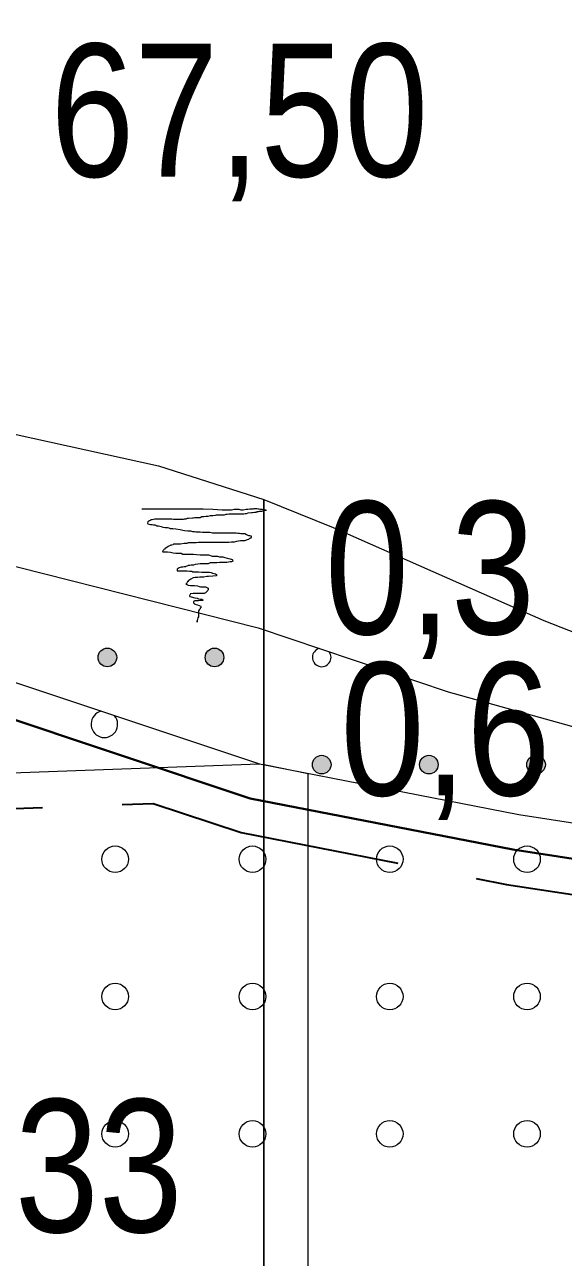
# Model space of a CAD drawing. Extents: x 640104 to 640970, y 6442278 to 6442689.
# Drawn here: x 640755.27 to 640767.43, y 6442576.83 to 6442604.66 of the extents above; entities that cross this region are included whole.
import ezdxf
from ezdxf.enums import TextEntityAlignment as Align

# ---------------------------------------------------------------- set-up
doc = ezdxf.new("R2010")
doc.units = 0
doc.header["$LTSCALE"] = 1.2
doc.linetypes.add('MEDIUM_DASHED', pattern=[4.5, 3, -1.5])
for name, color, linetype, lineweight in [('31', 7, 'Continuous', 13), ('32', 7, 'Continuous', 25), ('33', 7, 'Continuous', 13), ('35', 7, 'Continuous', 35), ('40', 7, 'Continuous', 13), ('41', 7, 'Continuous', 13), ('43', 7, 'Continuous', 13), ('45', 7, 'Continuous', 13)]:
    doc.layers.add(name, color=color, linetype=linetype, lineweight=lineweight)

msp = doc.modelspace()

# ---------------------------------------------------------------- hatches: boundary and pattern name
at = {"layer": '45'}
for points in [[(640757.345, 6442590.375, 1), (640756.925, 6442590.375, 1)], [(640759.765, 6442590.375, 1), (640759.345, 6442590.375, 1)], [(640762.185, 6442587.955, 1), (640761.765, 6442587.955, 1)], [(640764.605, 6442587.955, 1), (640764.185, 6442587.955, 1)], [(640767.025, 6442587.955, 1), (640766.605, 6442587.955, 1)]]:
    msp.add_hatch(color=256, dxfattribs=at).paths.add_polyline_path(points)

# ---------------------------------------------------------------- linework, layer by layer
at = {"layer": '31'}
for points in [[(640553.71, 6442623.86), (640570.01, 6442624), (640649.72, 6442583.95), (640760.57, 6442587.97)], [(640727.55, 6442600.72), (640732.4, 6442598.29), (640736.82, 6442596.66), (640745.67, 6442594.74), (640752.68, 6442593.03), (640760.54, 6442591.04), (640764.83, 6442589.6), (640767.89, 6442588.75), (640770.74, 6442587.9), (640773.88, 6442587.3), (640778.22, 6442586.75), (640781.91, 6442586.5), (640785.65, 6442586.33), (640792.92, 6442586.33), (640800.01, 6442586.58), (640808.04, 6442586.45)], [(640740.86, 6442598.3), (640743.23, 6442597.83), (640745.63, 6442597.37), (640747.79, 6442596.94), (640753.8, 6442595.69), (640758.29, 6442594.7), (640760.67, 6442593.94), (640762.23, 6442593.31), (640766.99, 6442591.21), (640772.91, 6442588.89), (640774.17, 6442588.59), (640776.54, 6442588.25), (640779.21, 6442588.09), (640782.07, 6442588.08), (640783.99, 6442588.17), (640791.56, 6442588.39), (640802.73, 6442588.54), (640806.67, 6442588.45), (640812.06, 6442588.6)], [(640736.82, 6442596.66), (640741.57, 6442594.97), (640751.78, 6442590.9), (640760.57, 6442587.97), (640766.43, 6442586.83), (640770.61, 6442586.18), (640775.44, 6442585.36), (640781.63, 6442584.82), (640795.09, 6442584.35), (640814.42, 6442583.6)]]:
    msp.add_lwpolyline(points, dxfattribs=at)
at = {"layer": '32'}
msp.add_line((640760.67, 6442593.94), (640760.67, 6442533.94), dxfattribs=at)
at = {"layer": '33'}
msp.add_lwpolyline([(640761.67, 6442548.94), (640761.67, 6442587.75), (640760.71, 6442587.94), (640760.67, 6442587.94), (640760.67, 6442548.94)], close=True, dxfattribs=at)
at = {"layer": '35', "linetype": 'MEDIUM_DASHED'}
for points in [[(640571.67, 6442622.27), (640649.54, 6442583.14), (640758.17, 6442587.08)], [(640758.17, 6442587.08), (640760.16, 6442586.42), (640766.15, 6442585.25), (640770.35, 6442584.6), (640775.24, 6442583.78), (640781.53, 6442583.22), (640795.03, 6442582.75), (640814.36, 6442582)]]:
    msp.add_lwpolyline(points, dxfattribs=at)
at = {"layer": '35', "lineweight": 40}
msp.add_lwpolyline([(640736.55, 6442595.91), (640741.29, 6442594.22), (640751.5, 6442590.15), (640760.36, 6442587.19), (640766.29, 6442586.04), (640770.48, 6442585.39), (640775.34, 6442584.57), (640781.58, 6442584.02), (640795.06, 6442583.55), (640814.39, 6442582.8)], dxfattribs=at)
at = {"layer": '40'}
for points in [[(640757.91, 6442593.73), (640757.95, 6442593.73), (640758.03, 6442593.73), (640758.1, 6442593.73), (640758.11, 6442593.73), (640758.19, 6442593.73), (640758.29, 6442593.73), (640758.51, 6442593.73), (640758.63, 6442593.73), (640758.65, 6442593.73), (640758.67, 6442593.73), (640758.72, 6442593.73), (640758.78, 6442593.73), (640758.85, 6442593.73), (640758.91, 6442593.73), (640758.95, 6442593.73), (640759, 6442593.73), (640759.05, 6442593.73), (640759.1, 6442593.73), (640759.15, 6442593.73), (640759.19, 6442593.73), (640759.23, 6442593.73), (640759.3, 6442593.73), (640759.52, 6442593.72), (640759.73, 6442593.71), (640759.79, 6442593.71), (640759.83, 6442593.71), (640759.86, 6442593.71), (640759.89, 6442593.71), (640759.94, 6442593.71), (640760, 6442593.72), (640760.03, 6442593.72), (640760.06, 6442593.72), (640760.07, 6442593.72), (640760.1, 6442593.72), (640760.15, 6442593.71), (640760.17, 6442593.71), (640760.2, 6442593.71), (640760.27, 6442593.72), (640760.31, 6442593.72), (640760.35, 6442593.73), (640760.38, 6442593.73), (640760.43, 6442593.73), (640760.45, 6442593.74), (640760.48, 6442593.74), (640760.51, 6442593.74), (640760.54, 6442593.73), (640760.56, 6442593.73), (640760.59, 6442593.72), (640760.62, 6442593.72)], [(640760.62, 6442593.72), (640760.65, 6442593.71), (640760.67, 6442593.71), (640760.71, 6442593.71), (640760.72, 6442593.69), (640760.71, 6442593.69), (640760.71, 6442593.69), (640760.69, 6442593.69), (640760.66, 6442593.68), (640760.62, 6442593.67), (640760.59, 6442593.67), (640760.56, 6442593.67), (640760.54, 6442593.66), (640760.51, 6442593.66), (640760.5, 6442593.65), (640760.46, 6442593.65), (640760.41, 6442593.64), (640760.39, 6442593.64), (640760.31, 6442593.63), (640760.27, 6442593.62), (640760.25, 6442593.62), (640760.22, 6442593.61), (640760.19, 6442593.61), (640760.16, 6442593.61), (640760.12, 6442593.61), (640760.1, 6442593.61), (640760.03, 6442593.61), (640759.99, 6442593.61), (640759.94, 6442593.61), (640759.88, 6442593.61), (640759.84, 6442593.6), (640759.81, 6442593.6), (640759.77, 6442593.59), (640759.73, 6442593.59), (640759.62, 6442593.59), (640759.59, 6442593.59), (640759.57, 6442593.58), (640759.52, 6442593.57), (640759.46, 6442593.57), (640759.4, 6442593.56), (640759.36, 6442593.56), (640759.31, 6442593.55), (640759.27, 6442593.55), (640759.23, 6442593.53), (640759.19, 6442593.53), (640759.18, 6442593.53), (640759.15, 6442593.53), (640759.11, 6442593.53), (640759.08, 6442593.52), (640759.06, 6442593.52), (640758.97, 6442593.51), (640758.94, 6442593.51)], [(640758.94, 6442593.51), (640758.91, 6442593.5), (640758.87, 6442593.5), (640758.85, 6442593.49), (640758.83, 6442593.49), (640758.8, 6442593.49), (640758.77, 6442593.49), (640758.74, 6442593.49), (640758.71, 6442593.49), (640758.66, 6442593.49), (640758.63, 6442593.49), (640758.59, 6442593.5), (640758.57, 6442593.5), (640758.55, 6442593.5), (640758.52, 6442593.5), (640758.49, 6442593.5), (640758.46, 6442593.5), (640758.41, 6442593.5), (640758.39, 6442593.5), (640758.36, 6442593.5), (640758.32, 6442593.5), (640758.3, 6442593.5), (640758.27, 6442593.5), (640758.24, 6442593.5), (640758.21, 6442593.5), (640758.18, 6442593.49), (640758.15, 6442593.48), (640758.12, 6442593.48), (640758.1, 6442593.47), (640758.08, 6442593.46), (640758.07, 6442593.45), (640758.05, 6442593.44), (640758.04, 6442593.41), (640758.05, 6442593.39), (640758.11, 6442593.38), (640758.15, 6442593.38), (640758.18, 6442593.37), (640758.21, 6442593.37), (640758.23, 6442593.36), (640758.25, 6442593.35), (640758.29, 6442593.35), (640758.32, 6442593.34), (640758.35, 6442593.33), (640758.39, 6442593.32), (640758.44, 6442593.31), (640758.49, 6442593.31), (640758.52, 6442593.3), (640758.55, 6442593.29), (640758.61, 6442593.29), (640758.68, 6442593.28)], [(640758.68, 6442593.28), (640758.78, 6442593.26), (640758.84, 6442593.25), (640758.88, 6442593.24), (640758.95, 6442593.23), (640759.01, 6442593.23), (640759.06, 6442593.22), (640759.1, 6442593.22), (640759.13, 6442593.21), (640759.19, 6442593.21), (640759.23, 6442593.21), (640759.28, 6442593.2), (640759.34, 6442593.2), (640759.39, 6442593.2), (640759.45, 6442593.2), (640759.51, 6442593.19), (640759.55, 6442593.19), (640759.57, 6442593.19), (640759.62, 6442593.19), (640759.67, 6442593.19), (640759.72, 6442593.19), (640759.79, 6442593.19), (640759.84, 6442593.19), (640759.88, 6442593.19), (640759.94, 6442593.19), (640759.96, 6442593.19), (640760, 6442593.19), (640760.04, 6442593.19), (640760.08, 6442593.18), (640760.12, 6442593.18), (640760.15, 6442593.17), (640760.24, 6442593.17), (640760.28, 6442593.15), (640760.32, 6442593.13), (640760.35, 6442593.13), (640760.38, 6442593.12), (640760.38, 6442593.09), (640760.37, 6442593.07), (640760.35, 6442593.06), (640760.34, 6442593.05), (640760.32, 6442593.04), (640760.29, 6442593.03), (640760.23, 6442593.01), (640760.14, 6442593.01), (640760.05, 6442592.99), (640760, 6442592.98), (640759.94, 6442592.98), (640759.88, 6442592.97), (640759.82, 6442592.97), (640759.73, 6442592.97), (640759.6, 6442592.97), (640759.49, 6442592.97)], [(640759.49, 6442592.97), (640759.43, 6442592.97), (640759.39, 6442592.97), (640759.33, 6442592.97), (640759.29, 6442592.97), (640759.25, 6442592.97), (640759.19, 6442592.97), (640759.14, 6442592.96), (640759.02, 6442592.96), (640758.96, 6442592.96), (640758.93, 6442592.95), (640758.87, 6442592.95), (640758.79, 6442592.93), (640758.71, 6442592.93), (640758.67, 6442592.93), (640758.63, 6442592.93), (640758.62, 6442592.92), (640758.59, 6442592.91), (640758.57, 6442592.91), (640758.55, 6442592.9), (640758.52, 6442592.89), (640758.51, 6442592.88), (640758.47, 6442592.85), (640758.44, 6442592.84), (640758.43, 6442592.82), (640758.41, 6442592.81), (640758.4, 6442592.8), (640758.39, 6442592.78), (640758.38, 6442592.77), (640758.39, 6442592.76), (640758.42, 6442592.76), (640758.46, 6442592.76), (640758.49, 6442592.76), (640758.56, 6442592.75), (640758.62, 6442592.74), (640758.68, 6442592.73), (640758.76, 6442592.73), (640758.8, 6442592.73), (640758.84, 6442592.71), (640758.88, 6442592.71), (640758.99, 6442592.71), (640759.08, 6442592.71), (640759.15, 6442592.7), (640759.23, 6442592.69), (640759.32, 6442592.69), (640759.42, 6442592.69), (640759.5, 6442592.66), (640759.55, 6442592.66), (640759.62, 6442592.66), (640759.67, 6442592.65)], [(640759.67, 6442592.65), (640759.71, 6442592.65), (640759.74, 6442592.65), (640759.79, 6442592.63), (640759.84, 6442592.62), (640759.87, 6442592.61), (640759.91, 6442592.6), (640759.95, 6442592.59), (640759.96, 6442592.58), (640759.97, 6442592.55), (640759.95, 6442592.54), (640759.94, 6442592.53), (640759.91, 6442592.53), (640759.83, 6442592.52), (640759.79, 6442592.52), (640759.77, 6442592.52), (640759.72, 6442592.52), (640759.67, 6442592.52), (640759.61, 6442592.51), (640759.58, 6442592.51), (640759.55, 6442592.51), (640759.46, 6442592.51), (640759.41, 6442592.49), (640759.39, 6442592.49), (640759.35, 6442592.49), (640759.32, 6442592.49), (640759.28, 6442592.49), (640759.23, 6442592.49), (640759.18, 6442592.48), (640759.12, 6442592.47), (640759.08, 6442592.46), (640759.06, 6442592.46), (640759.03, 6442592.46), (640759, 6442592.45), (640758.96, 6442592.45), (640758.95, 6442592.44), (640758.91, 6442592.43), (640758.9, 6442592.42), (640758.87, 6442592.42), (640758.84, 6442592.41), (640758.8, 6442592.41), (640758.76, 6442592.4), (640758.73, 6442592.38), (640758.71, 6442592.37), (640758.71, 6442592.33), (640758.74, 6442592.33), (640758.79, 6442592.33), (640758.85, 6442592.33), (640758.91, 6442592.33), (640758.94, 6442592.33), (640759, 6442592.32), (640759.04, 6442592.32)], [(640759.04, 6442592.32), (640759.06, 6442592.31), (640759.08, 6442592.31), (640759.12, 6442592.31), (640759.17, 6442592.31), (640759.19, 6442592.31), (640759.27, 6442592.3), (640759.32, 6442592.3), (640759.35, 6442592.3), (640759.38, 6442592.3), (640759.4, 6442592.3), (640759.44, 6442592.3), (640759.48, 6442592.29), (640759.51, 6442592.28), (640759.55, 6442592.27), (640759.58, 6442592.26), (640759.6, 6442592.25), (640759.6, 6442592.22), (640759.52, 6442592.21), (640759.42, 6442592.2), (640759.38, 6442592.2), (640759.31, 6442592.19), (640759.27, 6442592.19), (640759.22, 6442592.19), (640759.17, 6442592.18), (640759.12, 6442592.18), (640759.07, 6442592.17), (640759.02, 6442592.14), (640759, 6442592.13), (640758.97, 6442592.11), (640758.95, 6442592.09), (640758.94, 6442592.08), (640758.93, 6442592.05), (640758.91, 6442592.03), (640758.93, 6442592.02), (640758.96, 6442592.01), (640759.01, 6442592), (640759.1, 6442592), (640759.17, 6442591.99), (640759.21, 6442591.98), (640759.24, 6442591.97), (640759.29, 6442591.97), (640759.35, 6442591.97), (640759.41, 6442591.94), (640759.41, 6442591.91), (640759.4, 6442591.89), (640759.39, 6442591.87), (640759.35, 6442591.83), (640759.32, 6442591.82), (640759.28, 6442591.82), (640759.23, 6442591.82), (640759.17, 6442591.82), (640759.12, 6442591.82), (640759.07, 6442591.82), (640759.01, 6442591.81), (640759, 6442591.78), (640758.99, 6442591.77), (640759, 6442591.75), (640759.03, 6442591.74), (640759.11, 6442591.72), (640759.16, 6442591.71), (640759.19, 6442591.7), (640759.23, 6442591.69), (640759.27, 6442591.69), (640759.3, 6442591.67), (640759.28, 6442591.66), (640759.24, 6442591.66), (640759.19, 6442591.65), (640759.13, 6442591.65), (640759.11, 6442591.65), (640759.08, 6442591.64), (640759.08, 6442591.61), (640759.1, 6442591.59), (640759.11, 6442591.58), (640759.14, 6442591.57), (640759.17, 6442591.56), (640759.21, 6442591.55), (640759.24, 6442591.54), (640759.25, 6442591.51), (640759.23, 6442591.49), (640759.23, 6442591.47), (640759.21, 6442591.45), (640759.19, 6442591.43), (640759.19, 6442591.4), (640759.19, 6442591.37), (640759.19, 6442591.34), (640759.19, 6442591.32), (640759.19, 6442591.29), (640759.18, 6442591.27), (640759.17, 6442591.24), (640759.16, 6442591.21), (640759.16, 6442591.18), (640759.16, 6442591.17), (640759.16, 6442591.2)]]:
    msp.add_lwpolyline(points, dxfattribs=at)
at = {"layer": '41'}
msp.add_arc((640757.067, 6442588.867), 0.3, 103.2274, 39.9027, dxfattribs=at)
at = {"layer": '43'}
for centre in [(640757.311, 6442585.818), (640760.411, 6442585.818), (640763.511, 6442585.818), (640766.611, 6442585.818), (640757.311, 6442582.718), (640760.411, 6442582.718), (640763.511, 6442582.718), (640766.611, 6442582.718), (640757.311, 6442579.618), (640760.411, 6442579.618), (640763.511, 6442579.618), (640766.611, 6442579.618)]:
    msp.add_circle(centre, 0.3, dxfattribs=at)
at = {"layer": '45'}
for centre in [(640757.135, 6442590.375), (640759.555, 6442590.375), (640761.975, 6442587.955), (640764.395, 6442587.955), (640766.815, 6442587.955)]:
    msp.add_circle(centre, 0.21, dxfattribs=at)
msp.add_arc((640761.975, 6442590.375), 0.21, 105.1355, 37.6546, dxfattribs=at)

# ---------------------------------------------------------------- texts
at = {"layer": '32', "width": 0.85}
for s, p in [('67,50', (640760.115, 6442601.23)), ('0,3', (640764.42, 6442590.9)), ('0,6', (640764.77, 6442587.26))]:
    msp.add_text(s, height=3, dxfattribs=at).set_placement(p, align=Align.CENTER)
at = {"layer": '33', "width": 0.85}
msp.add_text('2,33', height=3, dxfattribs=at).set_placement((640755.52, 6442577.4), align=Align.CENTER)

doc.saveas('drawing.dxf')
